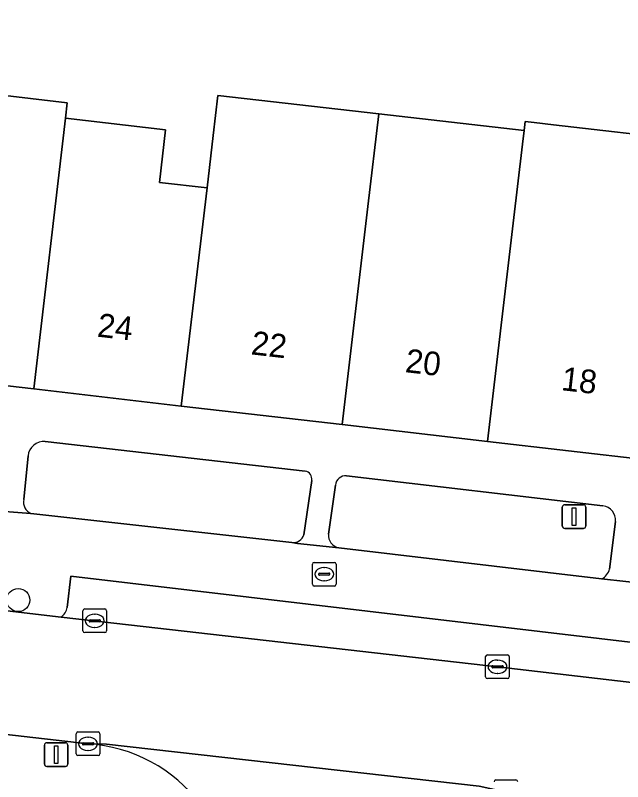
# Model space of a CAD drawing. Extents: x 161692 to 162379, y 380760 to 381678.
# Drawn here: x 162173.98 to 162199.65, y 380911.1 to 380943.5 of the extents above; entities that cross this region are included whole.
import ezdxf

# ---------------------------------------------------------------- set-up
doc = ezdxf.new("R2010")
doc.units = 0
for name, color, linetype in [('IMGEO_Boom', 7, 'Continuous'), ('IMGEO_Erf', 7, 'Continuous'), ('IMGEO_Groenvoorziening', 7, 'Continuous'), ('IMGEO_Kolk', 7, 'Continuous'), ('IMGEO_Lichtmast', 7, 'Continuous'), ('IMGEO_Pand', 7, 'Continuous'), ('IMGEO_Pand_nummerreeks', 7, 'Continuous'), ('IMGEO_Parkeervlak_open', 7, 'Continuous'), ('IMGEO_Rijbaan_lokaal_open', 7, 'Continuous'), ('IMGEO_Rioolput', 7, 'Continuous'), ('IMGEO_Voetpad_open', 7, 'Continuous')]:
    doc.layers.add(name, color=color, linetype=linetype)

msp = doc.modelspace()

# ---------------------------------------------------------------- linework, layer by layer
at = {"layer": 'IMGEO_Boom'}
msp.add_circle((162174.101, 380918.781), 0.489, dxfattribs=at)
at = {"layer": 'IMGEO_Erf'}
msp.add_lwpolyline([(162149.749, 380939.976), (162153.942, 380939.481), (162154.414, 380943.502), (162156.661, 380943.237), (162156.19, 380939.216), (162162.732, 380938.443), (162162.879, 380938.426), (162163.245, 380941.527), (162168.211, 380940.941), (162169.663, 380940.77), (162169.722, 380940.558), (162176.175, 380939.797), (162176.102, 380939.161), (162180.326, 380938.663), (162180.07, 380936.433), (162182.082, 380936.203), (162182.337, 380938.426), (162182.537, 380940.116), (162189.348, 380939.336), (162195.488, 380938.633), (162195.532, 380939.009), (162195.906, 380938.966), (162196.729, 380938.872), (162202.378, 380938.225)], dxfattribs=at)
at = {"layer": 'IMGEO_Groenvoorziening'}
for points in [[(162186.232, 380924.235), (162175.244, 380925.487)], [(162174.515, 380924.874), (162174.337, 380923.033)], [(162198.82, 380922.76), (162187.982, 380924.037)], [(162186.172, 380921.544), (162186.513, 380923.835)], [(162187.507, 380923.638), (162187.214, 380921.57)], [(162174.637, 380922.44), (162185.669, 380921.214)], [(162199.096, 380920.089), (162199.35, 380922.105)], [(162187.648, 380920.991), (162198.762, 380919.679)]]:
    msp.add_lwpolyline(points, dxfattribs=at)
for centre, radius, start, end in [((162175.194, 380924.806), 0.682, 85.8012, 174.3183), ((162186.154, 380923.882), 0.362, 352.6113, 77.5648), ((162187.953, 380923.589), 0.449, 86.3515, 173.709), ((162174.863, 380922.927), 0.537, 168.5732, 245.0967), ((162198.748, 380922.16), 0.604, 354.7647, 83.1921), ((162185.729, 380921.67), 0.46, 262.4635, 344.0714), ((162187.759, 380921.526), 0.546, 175.3907, 258.3174), ((162198.5, 380920.233), 0.613, 295.2761, 346.3891)]:
    msp.add_arc(centre, radius, start, end, dxfattribs=at)
at = {"layer": 'IMGEO_Kolk'}
for p, q in [((162176.835, 380917.476), (162176.835, 380918.328)), ((162176.91, 380918.402), (162177.762, 380918.402)), ((162177.323, 380918.182), (162177.348, 380918.182)), ((162177.836, 380918.328), (162177.836, 380917.476)), ((162177.094, 380917.896), (162177.094, 380917.908)), ((162177.532, 380917.859), (162177.134, 380917.859)), ((162177.137, 380917.945), (162177.535, 380917.945)), ((162177.578, 380917.908), (162177.578, 380917.896)), ((162177.346, 380917.622), (162177.321, 380917.622)), ((162177.762, 380917.402), (162176.91, 380917.402)), ((162193.86, 380915.535), (162193.86, 380916.387)), ((162193.935, 380916.461), (162194.787, 380916.461)), ((162194.348, 380916.241), (162194.373, 380916.241)), ((162194.861, 380916.387), (162194.861, 380915.535)), ((162194.119, 380915.955), (162194.119, 380915.967)), ((162194.557, 380915.918), (162194.159, 380915.918)), ((162194.162, 380916.004), (162194.56, 380916.004)), ((162194.603, 380915.967), (162194.603, 380915.955)), ((162194.371, 380915.681), (162194.346, 380915.681)), ((162194.787, 380915.461), (162193.935, 380915.461)), ((162176.552, 380912.276), (162176.552, 380913.128)), ((162176.627, 380913.202), (162177.479, 380913.202)), ((162177.04, 380912.982), (162177.065, 380912.982)), ((162177.553, 380913.128), (162177.553, 380912.276)), ((162176.811, 380912.696), (162176.811, 380912.708)), ((162177.249, 380912.659), (162176.851, 380912.659)), ((162176.854, 380912.745), (162177.252, 380912.745)), ((162177.295, 380912.708), (162177.295, 380912.696)), ((162177.063, 380912.422), (162177.038, 380912.422)), ((162177.479, 380912.202), (162176.627, 380912.202)), ((162194.29, 380911.175), (162195.142, 380911.175))]:
    msp.add_line(p, q, dxfattribs=at)
for points in [[(162176.835, 380917.476), (162176.835, 380918.328)], [(162176.91, 380918.402), (162177.762, 380918.402)], [(162177.836, 380918.328), (162177.836, 380917.476)], [(162177.762, 380917.402), (162176.91, 380917.402)], [(162193.86, 380915.535), (162193.86, 380916.387)], [(162193.935, 380916.461), (162194.787, 380916.461)], [(162194.861, 380916.387), (162194.861, 380915.535)], [(162194.787, 380915.461), (162193.935, 380915.461)], [(162176.552, 380912.276), (162176.552, 380913.128)], [(162176.627, 380913.202), (162177.479, 380913.202)], [(162177.553, 380913.128), (162177.553, 380912.276)], [(162177.479, 380912.202), (162176.627, 380912.202)], [(162194.29, 380911.175), (162195.142, 380911.175)]]:
    msp.add_lwpolyline(points, dxfattribs=at)
for centre, radius, start, end in [((162176.912, 380918.326), 0.0765, 91.552, 178.448), ((162176.912, 380918.326), 0.0765, 91.552, 178.448), ((162177.76, 380918.326), 0.0765, 1.552, 88.448), ((162177.76, 380918.326), 0.0765, 1.552, 88.448), ((162177.134, 380917.905), 0.0403, 85.8775, 175.7526), ((162177.131, 380917.895), 0.0366, 178.938, 274.7102), ((162177.535, 380917.902), 0.043, 264.8664, 352.4533), ((162177.539, 380917.907), 0.0386, 1.7309, 96.639), ((162176.912, 380917.478), 0.0765, 181.552, 268.448), ((162176.912, 380917.478), 0.0765, 181.552, 268.448), ((162177.76, 380917.478), 0.0765, 271.552, 358.448), ((162177.76, 380917.478), 0.0765, 271.552, 358.448), ((162193.937, 380916.385), 0.0765, 91.552, 178.448), ((162193.937, 380916.385), 0.0765, 91.552, 178.448), ((162194.785, 380916.385), 0.0765, 1.552, 88.448), ((162194.785, 380916.385), 0.0765, 1.552, 88.448), ((162194.159, 380915.964), 0.0403, 85.8775, 175.7526), ((162194.156, 380915.954), 0.0366, 178.938, 274.7102), ((162194.56, 380915.961), 0.043, 264.8664, 352.4533), ((162194.564, 380915.966), 0.0386, 1.7309, 96.639), ((162193.937, 380915.537), 0.0765, 181.552, 268.448), ((162193.937, 380915.537), 0.0765, 181.552, 268.448), ((162194.785, 380915.537), 0.0765, 271.552, 358.448), ((162194.785, 380915.537), 0.0765, 271.552, 358.448), ((162176.629, 380913.126), 0.0765, 91.552, 178.448), ((162176.629, 380913.126), 0.0765, 91.552, 178.448), ((162177.477, 380913.126), 0.0765, 1.552, 88.448), ((162177.477, 380913.126), 0.0765, 1.552, 88.448), ((162176.851, 380912.705), 0.0403, 85.8775, 175.7526), ((162176.848, 380912.695), 0.0366, 178.938, 274.7102), ((162177.252, 380912.702), 0.043, 264.8664, 352.4533), ((162177.256, 380912.707), 0.0386, 1.7309, 96.639), ((162176.629, 380912.278), 0.0765, 181.552, 268.448), ((162176.629, 380912.278), 0.0765, 181.552, 268.448), ((162177.477, 380912.278), 0.0765, 271.552, 358.448), ((162177.477, 380912.278), 0.0765, 271.552, 358.448), ((162194.292, 380911.099), 0.0765, 91.552, 178.448), ((162194.292, 380911.099), 0.0765, 91.552, 178.448), ((162195.14, 380911.099), 0.0765, 1.552, 88.448), ((162195.14, 380911.099), 0.0765, 1.552, 88.448)]:
    msp.add_arc(centre, radius, start, end, dxfattribs=at)
for centre, major_axis, ratio, start_param, end_param in [((162177.322, 380917.902), (-0.387, 0.002), 0.722429, 4.712389, 7.853982), ((162177.347, 380917.902), (-0.39, 0.002), 0.717154, 1.570796, 4.712389), ((162194.347, 380915.961), (-0.387, 0.002), 0.722429, 4.712389, 7.853982), ((162194.372, 380915.961), (-0.39, 0.002), 0.717154, 1.570796, 4.712389), ((162177.039, 380912.702), (-0.387, 0.002), 0.722429, 4.712389, 7.853982), ((162177.064, 380912.702), (-0.39, 0.002), 0.717154, 1.570796, 4.712389)]:
    msp.add_ellipse(centre, major_axis=major_axis, ratio=ratio, start_param=start_param, end_param=end_param, dxfattribs=at)
at = {"layer": 'IMGEO_Lichtmast'}
for p, q in [((162197.101, 380921.909), (162197.101, 380922.709)), ((162197.101, 380922.709), (162197.101, 380921.909)), ((162197.201, 380922.809), (162197.991, 380922.809)), ((162197.991, 380922.809), (162197.201, 380922.809)), ((162198.091, 380922.709), (162198.091, 380921.909)), ((162198.091, 380921.909), (162198.091, 380922.709)), ((162197.991, 380921.809), (162197.201, 380921.809)), ((162197.201, 380921.809), (162197.991, 380921.809)), ((162175.209, 380911.848), (162175.209, 380912.648)), ((162175.209, 380912.648), (162175.209, 380911.848)), ((162175.309, 380912.748), (162176.099, 380912.748)), ((162176.099, 380912.748), (162175.309, 380912.748)), ((162176.199, 380912.648), (162176.199, 380911.848)), ((162176.199, 380911.848), (162176.199, 380912.648)), ((162176.099, 380911.748), (162175.309, 380911.748)), ((162175.309, 380911.748), (162176.099, 380911.748))]:
    msp.add_line(p, q, dxfattribs=at)
for points in [[(162197.521, 380922.684), (162197.671, 380922.684), (162197.671, 380921.934), (162197.521, 380921.934), (162197.521, 380922.684)], [(162175.629, 380912.623), (162175.779, 380912.623), (162175.779, 380911.873), (162175.629, 380911.873), (162175.629, 380912.623)]]:
    msp.add_lwpolyline(points, dxfattribs=at)
for centre, start, end in [((162197.201, 380922.709), 90, 180), ((162197.201, 380922.709), 90, 180), ((162197.991, 380922.709), 0, 90), ((162197.991, 380922.709), 360, 90), ((162197.201, 380921.909), 180, 270), ((162197.201, 380921.909), 180, 270), ((162197.991, 380921.909), 270, 0), ((162197.991, 380921.909), 270, 0), ((162175.309, 380912.648), 90, 180), ((162175.309, 380912.648), 90, 180), ((162176.099, 380912.648), 0, 90), ((162176.099, 380912.648), 360, 90), ((162175.309, 380911.848), 180, 270), ((162175.309, 380911.848), 180, 270), ((162176.099, 380911.848), 270, 0), ((162176.099, 380911.848), 270, 0)]:
    msp.add_arc(centre, 0.1, start, end, dxfattribs=at)
at = {"layer": 'IMGEO_Pand'}
for points in [[(162176.102, 380939.161), (162176.175, 380939.797), (162169.722, 380940.558), (162168.21, 380928.463), (162174.757, 380927.705)], [(162189.348, 380939.336), (162182.537, 380940.116), (162182.337, 380938.426), (162182.082, 380936.203), (162180.993, 380926.984), (162187.797, 380926.197), (162188.886, 380935.424)], [(162195.488, 380938.633), (162189.348, 380939.336), (162188.886, 380935.424), (162187.797, 380926.197), (162193.937, 380925.486), (162195.026, 380934.72), (162195.419, 380938.052)], [(162182.082, 380936.203), (162180.07, 380936.433), (162180.326, 380938.663), (162176.102, 380939.161), (162174.757, 380927.705), (162180.993, 380926.984)], [(162201.872, 380933.936), (162202.378, 380938.225), (162196.729, 380938.872), (162195.906, 380938.966), (162195.532, 380939.009), (162195.488, 380938.633), (162195.419, 380938.052), (162195.026, 380934.72), (162193.937, 380925.486), (162200.781, 380924.694)]]:
    msp.add_lwpolyline(points, close=True, dxfattribs=at)
at = {"layer": 'IMGEO_Parkeervlak_open'}
for points in [[(162176.321, 380919.783), (162176.171, 380918.467)], [(162247.804, 380913.155), (162247.621, 380914.14), (162246.189, 380913.913), (162242.624, 380913.349), (162241.292, 380913.209), (162238.109, 380913.042), (162236.135, 380912.951), (162233.539, 380913.036), (162176.321, 380919.783)], [(162175.911, 380918.063), (162194.36, 380915.961), (162217.557, 380913.256), (162231.163, 380911.496), (162234.33, 380911.127)]]:
    msp.add_lwpolyline(points, dxfattribs=at)
msp.add_arc((162175.546, 380918.584), 0.636, 305.0329, 349.4393, dxfattribs=at)
at = {"layer": 'IMGEO_Rijbaan_lokaal_open'}
for points in [[(162194.36, 380915.961), (162175.911, 380918.063), (162172.418, 380918.461), (162158.501, 380920.045), (162144.319, 380921.71)], [(162140.919, 380916.892), (162157.612, 380914.932), (162177.053, 380912.703), (162177.833, 380912.69), (162193.581, 380910.917), (162194.485, 380910.711), (162194.716, 380910.676), (162208.277, 380908.928), (162208.7, 380908.873), (162217.892, 380907.916), (162227.216, 380906.767), (162227.782, 380906.697), (162234.526, 380905.958), (162239.433, 380906.183), (162250.003, 380907.94), (162251.002, 380908.119), (162251.25, 380908.148), (162253.265, 380908.282), (162255.284, 380908.236), (162255.857, 380913.38), (162254.116, 380913.492)], [(162234.33, 380911.127), (162231.163, 380911.496), (162217.557, 380913.256), (162194.36, 380915.961)], [(162194.485, 380910.711), (162193.581, 380910.917), (162177.833, 380912.69), (162177.053, 380912.703)]]:
    msp.add_lwpolyline(points, dxfattribs=at)
msp.add_arc((162176.652, 380906.266), 6.449, 36.9292, 86.4391, dxfattribs=at)
at = {"layer": 'IMGEO_Rioolput'}
for p, q in [((162186.538, 380919.448), (162186.538, 380920.3)), ((162186.613, 380920.374), (162187.465, 380920.374)), ((162187.026, 380920.154), (162187.051, 380920.154)), ((162187.539, 380920.3), (162187.539, 380919.448)), ((162186.797, 380919.868), (162186.797, 380919.88)), ((162187.235, 380919.831), (162186.837, 380919.831)), ((162186.84, 380919.917), (162187.238, 380919.917)), ((162187.281, 380919.88), (162187.281, 380919.868)), ((162187.049, 380919.594), (162187.024, 380919.594)), ((162187.465, 380919.374), (162186.613, 380919.374))]:
    msp.add_line(p, q, dxfattribs=at)
for points in [[(162186.538, 380919.448), (162186.538, 380920.3)], [(162186.613, 380920.374), (162187.465, 380920.374)], [(162187.539, 380920.3), (162187.539, 380919.448)], [(162187.465, 380919.374), (162186.613, 380919.374)]]:
    msp.add_lwpolyline(points, dxfattribs=at)
for centre, radius, start, end in [((162186.615, 380920.298), 0.0765, 91.552, 178.448), ((162186.615, 380920.298), 0.0765, 91.552, 178.448), ((162187.463, 380920.298), 0.0765, 1.552, 88.448), ((162187.463, 380920.298), 0.0765, 1.552, 88.448), ((162186.837, 380919.877), 0.0403, 85.8775, 175.7526), ((162186.834, 380919.867), 0.0366, 178.938, 274.7102), ((162187.238, 380919.874), 0.043, 264.8664, 352.4533), ((162187.242, 380919.879), 0.0386, 1.7309, 96.639), ((162186.615, 380919.45), 0.0765, 181.552, 268.448), ((162186.615, 380919.45), 0.0765, 181.552, 268.448), ((162187.463, 380919.45), 0.0765, 271.552, 358.448), ((162187.463, 380919.45), 0.0765, 271.552, 358.448)]:
    msp.add_arc(centre, radius, start, end, dxfattribs=at)
for centre, major_axis, ratio, start_param, end_param in [((162187.025, 380919.874), (-0.387, 0.002), 0.722429, 4.712389, 7.853982), ((162187.05, 380919.874), (-0.39, 0.002), 0.717154, 1.570796, 4.712389)]:
    msp.add_ellipse(centre, major_axis=major_axis, ratio=ratio, start_param=start_param, end_param=end_param, dxfattribs=at)
at = {"layer": 'IMGEO_Voetpad_open'}
for points in [[(162246.079, 380919.46), (162239.67, 380920.198), (162233.283, 380920.934), (162232.951, 380920.972), (162226.693, 380921.696), (162220.458, 380922.418), (162213.812, 380923.186), (162207.219, 380923.949), (162200.781, 380924.694), (162193.937, 380925.486), (162187.797, 380926.197), (162180.993, 380926.984), (162174.757, 380927.705), (162168.21, 380928.463), (162168.105, 380928.475), (162161.646, 380929.214), (162155.105, 380929.962), (162148.655, 380930.7), (162144.778, 380931.153)], [(162200.813, 380919.445), (162198.762, 380919.679), (162187.648, 380920.991), (162185.902, 380921.167), (162185.669, 380921.214), (162174.637, 380922.44), (162172.806, 380922.582), (162172.549, 380922.602), (162160.992, 380923.909), (162159.272, 380924.264), (162153.979, 380924.897), (162153.157, 380924.996), (162141.863, 380926.228), (162138.143, 380926.533), (162138.047, 380925.435)], [(162175.244, 380925.487), (162186.232, 380924.235)], [(162174.337, 380923.033), (162174.515, 380924.874)], [(162187.982, 380924.037), (162198.82, 380922.76)], [(162186.513, 380923.835), (162186.172, 380921.544)], [(162187.214, 380921.57), (162187.507, 380923.638)], [(162144.831, 380923.365), (162172.178, 380920.182), (162172.037, 380919.174), (162172.03, 380919.114), (162172.029, 380919.054), (162172.033, 380918.994), (162172.043, 380918.935), (162172.057, 380918.877), (162172.077, 380918.82), (162172.102, 380918.766), (162172.132, 380918.713), (162172.166, 380918.664), (162172.204, 380918.618), (162172.246, 380918.575), (162172.292, 380918.537), (162172.342, 380918.503), (162172.394, 380918.473), (162172.418, 380918.461), (162175.911, 380918.063)], [(162172.806, 380922.582), (162174.637, 380922.44)], [(162199.35, 380922.105), (162199.096, 380920.089)], [(162185.669, 380921.214), (162185.902, 380921.167), (162187.648, 380920.991)], [(162176.171, 380918.467), (162176.321, 380919.783), (162233.539, 380913.036), (162236.135, 380912.951), (162238.109, 380913.042), (162241.292, 380913.209), (162242.624, 380913.349), (162246.189, 380913.913), (162247.621, 380914.14), (162247.804, 380913.155)], [(162198.762, 380919.679), (162200.813, 380919.445)], [(162177.053, 380912.703), (162157.612, 380914.932)]]:
    msp.add_lwpolyline(points, dxfattribs=at)
for centre, radius, start, end in [((162175.194, 380924.806), 0.682, 85.8012, 174.3183), ((162186.154, 380923.882), 0.362, 352.6113, 77.5648), ((162187.953, 380923.589), 0.449, 86.3515, 173.709), ((162174.863, 380922.927), 0.537, 168.5732, 245.0967), ((162198.748, 380922.16), 0.604, 354.7647, 83.1921), ((162185.729, 380921.67), 0.46, 262.4635, 344.0714), ((162187.759, 380921.526), 0.546, 175.3907, 258.3174), ((162198.5, 380920.233), 0.613, 295.2761, 346.3891), ((162175.546, 380918.584), 0.636, 305.0329, 349.4393), ((162176.652, 380906.266), 6.449, 36.9292, 86.4391)]:
    msp.add_arc(centre, radius, start, end, dxfattribs=at)

# ---------------------------------------------------------------- texts
at = {"layer": 'IMGEO_Pand_nummerreeks'}
for s, p in [('24', (162177.41, 380929.92)), ('22', (162183.915, 380929.17)), ('20', (162190.429, 380928.418)), ('18', (162197.027, 380927.657))]:
    msp.add_text(s, height=1, rotation=353.4224, dxfattribs=at).set_placement(p)

doc.saveas('drawing.dxf')
